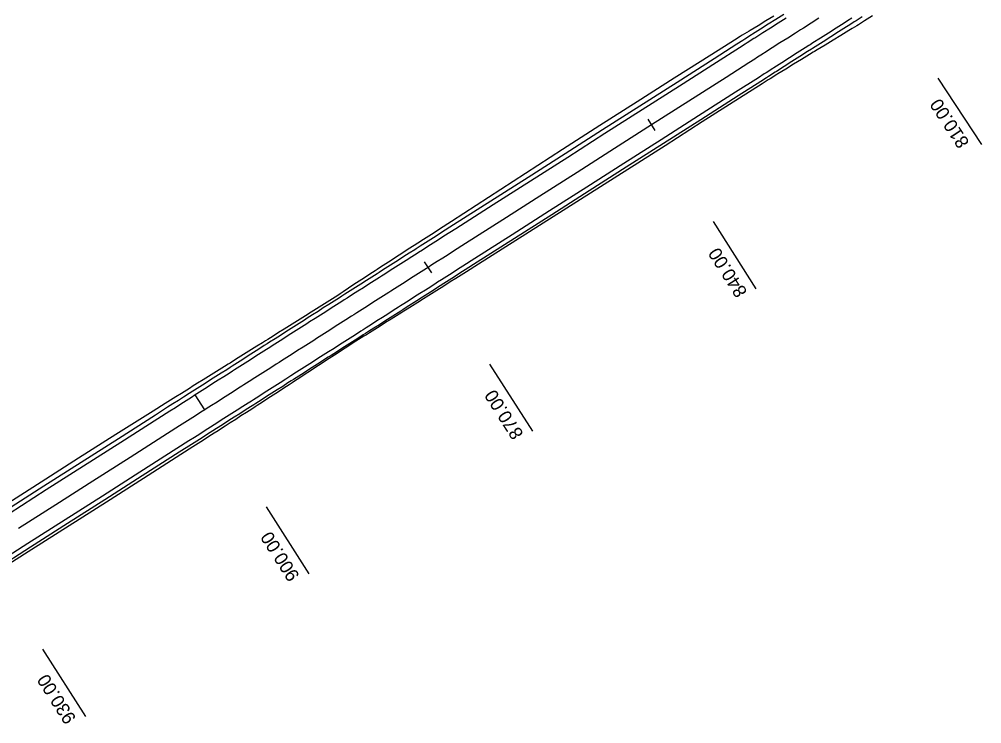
# Model space of a CAD drawing. Extents: x -550605 to -538780, y -1102367 to -1093705.
# Drawn here: x -547219.9 to -547111, y -1101197.5 to -1101117.8 of the extents above; entities that cross this region are included whole.
import ezdxf

# ---------------------------------------------------------------- set-up
doc = ezdxf.new("R2010")
doc.units = 0
for name, color, linetype in [('SIT - hrany vozovky', 7, 'Continuous'), ('SIT - osa cesty', 7, 'Continuous'), ('SIT - paty násypů', 7, 'Continuous'), ('SIT - staničení po 100m', 7, 'Continuous'), ('SIT - staničení po 30m', 7, 'Continuous')]:
    doc.layers.add(name, color=color, linetype=linetype)

msp = doc.modelspace()

# ---------------------------------------------------------------- linework, layer by layer
at = {"layer": 'SIT - hrany vozovky'}
for points in [[(-547125.69, -1101117.7), (-547126.19, -1101118.02), (-547126.57, -1101118.26), (-547127.45, -1101118.82), (-547128.33, -1101119.39), (-547129.22, -1101119.95), (-547130.1, -1101120.51), (-547130.41, -1101120.71), (-547130.54, -1101120.79), (-547130.98, -1101121.07), (-547131.86, -1101121.63), (-547132.74, -1101122.2), (-547133.62, -1101122.76), (-547134.5, -1101123.32), (-547134.62, -1101123.39), (-547135.39, -1101123.88), (-547135.6, -1101124.02), (-547136.27, -1101124.44), (-547138.84, -1101126.08), (-547143.05, -1101128.77), (-547147.27, -1101131.46), (-547151.49, -1101134.15), (-547155.7, -1101136.83), (-547159.92, -1101139.52), (-547164.13, -1101142.21), (-547168.35, -1101144.9), (-547169.71, -1101145.76), (-547170.32, -1101146.15), (-547170.92, -1101146.54), (-547171.53, -1101146.93), (-547172.14, -1101147.32), (-547172.57, -1101147.59), (-547172.75, -1101147.7), (-547173.36, -1101148.09), (-547173.96, -1101148.48), (-547174.57, -1101148.87), (-547175.18, -1101149.25), (-547175.79, -1101149.64), (-547176.4, -1101150.03), (-547176.78, -1101150.27), (-547177.01, -1101150.42), (-547177.61, -1101150.8), (-547178.22, -1101151.19), (-547178.83, -1101151.58), (-547179.44, -1101151.97), (-547180.05, -1101152.36), (-547180.65, -1101152.74), (-547181, -1101152.96), (-547181.26, -1101153.13), (-547181.87, -1101153.52), (-547182.48, -1101153.91), (-547183.09, -1101154.29), (-547183.69, -1101154.68), (-547184.3, -1101155.07), (-547184.91, -1101155.46), (-547185.21, -1101155.65), (-547185.52, -1101155.84), (-547186.13, -1101156.23), (-547186.73, -1101156.62), (-547187.34, -1101157.01), (-547187.95, -1101157.39), (-547188.56, -1101157.78), (-547189.17, -1101158.17), (-547189.43, -1101158.34), (-547189.77, -1101158.56), (-547190.38, -1101158.95), (-547190.99, -1101159.33), (-547191.6, -1101159.72), (-547192.21, -1101160.11), (-547192.82, -1101160.5), (-547193.42, -1101160.88), (-547193.65, -1101161.03), (-547194.03, -1101161.27), (-547194.64, -1101161.66), (-547195.25, -1101162.05), (-547195.86, -1101162.43), (-547196.46, -1101162.82), (-547197.07, -1101163.21), (-547197.68, -1101163.6), (-547197.86, -1101163.71), (-547198.29, -1101163.99), (-547198.9, -1101164.37), (-547199.5, -1101164.76), (-547200.11, -1101165.15), (-547200.72, -1101165.54), (-547202.08, -1101166.4), (-547206.29, -1101169.09), (-547210.51, -1101171.78), (-547214.73, -1101174.47), (-547218.94, -1101177.15), (-547222.92, -1101179.69)], [(-547124.53, -1101117.56), (-547125.21, -1101117.99), (-547125.42, -1101118.12), (-547125.92, -1101118.44), (-547126.3, -1101118.68), (-547127.18, -1101119.25), (-547128.07, -1101119.81), (-547128.95, -1101120.37), (-547129.83, -1101120.93), (-547130.14, -1101121.13), (-547130.27, -1101121.21), (-547130.71, -1101121.49), (-547131.59, -1101122.06), (-547132.47, -1101122.62), (-547133.35, -1101123.18), (-547134.23, -1101123.74), (-547134.35, -1101123.82), (-547135.12, -1101124.3), (-547135.33, -1101124.44), (-547136, -1101124.87), (-547138.57, -1101126.5), (-547142.79, -1101129.19), (-547147, -1101131.88), (-547151.22, -1101134.57), (-547155.43, -1101137.26), (-547159.65, -1101139.94), (-547163.87, -1101142.63), (-547168.08, -1101145.32), (-547169.44, -1101146.19), (-547170.05, -1101146.57), (-547170.66, -1101146.96), (-547171.26, -1101147.35), (-547171.87, -1101147.74), (-547172.3, -1101148.01), (-547172.48, -1101148.12), (-547173.09, -1101148.51), (-547173.7, -1101148.9), (-547174.3, -1101149.29), (-547174.91, -1101149.68), (-547175.52, -1101150.06), (-547176.13, -1101150.45), (-547176.51, -1101150.7), (-547176.74, -1101150.84), (-547177.34, -1101151.23), (-547177.95, -1101151.61), (-547178.56, -1101152), (-547179.17, -1101152.39), (-547179.78, -1101152.78), (-547180.38, -1101153.16), (-547180.73, -1101153.38), (-547180.99, -1101153.55), (-547181.6, -1101153.94), (-547182.21, -1101154.33), (-547182.82, -1101154.72), (-547183.43, -1101155.1), (-547184.03, -1101155.49), (-547184.64, -1101155.88), (-547184.95, -1101156.07), (-547185.25, -1101156.27), (-547185.86, -1101156.65), (-547186.47, -1101157.04), (-547187.07, -1101157.43), (-547187.68, -1101157.82), (-547188.29, -1101158.2), (-547188.9, -1101158.59), (-547189.16, -1101158.76), (-547189.51, -1101158.98), (-547190.11, -1101159.37), (-547190.72, -1101159.75), (-547191.33, -1101160.14), (-547191.94, -1101160.53), (-547192.55, -1101160.92), (-547193.15, -1101161.31), (-547193.38, -1101161.45), (-547193.76, -1101161.69), (-547194.37, -1101162.08), (-547194.98, -1101162.47), (-547195.59, -1101162.86), (-547196.2, -1101163.24), (-547196.8, -1101163.63), (-547197.41, -1101164.02), (-547197.59, -1101164.14), (-547198.02, -1101164.41), (-547198.63, -1101164.79), (-547199.24, -1101165.18), (-547199.84, -1101165.57), (-547200.45, -1101165.96), (-547201.81, -1101166.82), (-547206.03, -1101169.51), (-547210.24, -1101172.2), (-547214.46, -1101174.89), (-547218.67, -1101177.58), (-547222.65, -1101180.11)], [(-547133.4, -1101117.28), (-547134.28, -1101117.84), (-547135.16, -1101118.4), (-547136.04, -1101118.96), (-547136.92, -1101119.53), (-547137.04, -1101119.6), (-547137.8, -1101120.09), (-547138.02, -1101120.22), (-547138.69, -1101120.65), (-547141.26, -1101122.29), (-547145.47, -1101124.98), (-547149.69, -1101127.66), (-547153.91, -1101130.35), (-547158.12, -1101133.04), (-547162.34, -1101135.73), (-547166.55, -1101138.42), (-547170.77, -1101141.1), (-547172.13, -1101141.97), (-547172.74, -1101142.36), (-547173.34, -1101142.75), (-547173.95, -1101143.13), (-547174.56, -1101143.52), (-547174.99, -1101143.79), (-547175.17, -1101143.91), (-547175.78, -1101144.3), (-547176.38, -1101144.68), (-547176.99, -1101145.07), (-547177.6, -1101145.46), (-547178.21, -1101145.85), (-547178.82, -1101146.23), (-547179.2, -1101146.48), (-547179.42, -1101146.62), (-547180.03, -1101147.01), (-547180.64, -1101147.4), (-547181.25, -1101147.79), (-547181.86, -1101148.17), (-547182.46, -1101148.56), (-547183.07, -1101148.95), (-547183.42, -1101149.17), (-547183.68, -1101149.34), (-547184.29, -1101149.72), (-547184.9, -1101150.11), (-547185.51, -1101150.5), (-547186.11, -1101150.89), (-547186.72, -1101151.27), (-547187.33, -1101151.66), (-547187.63, -1101151.86), (-547187.94, -1101152.05), (-547188.55, -1101152.44), (-547189.15, -1101152.83), (-547189.76, -1101153.21), (-547190.37, -1101153.6), (-547190.98, -1101153.99), (-547191.59, -1101154.38), (-547191.85, -1101154.54), (-547192.19, -1101154.76), (-547192.8, -1101155.15), (-547193.41, -1101155.54), (-547194.02, -1101155.93), (-547194.63, -1101156.31), (-547195.23, -1101156.7), (-547195.84, -1101157.09), (-547196.07, -1101157.23), (-547196.45, -1101157.48), (-547197.06, -1101157.87), (-547197.67, -1101158.25), (-547198.27, -1101158.64), (-547198.88, -1101159.03), (-547199.49, -1101159.42), (-547200.1, -1101159.8), (-547200.28, -1101159.92), (-547200.71, -1101160.19), (-547201.32, -1101160.58), (-547201.92, -1101160.97), (-547202.53, -1101161.35), (-547203.14, -1101161.74), (-547204.5, -1101162.61), (-547208.71, -1101165.3), (-547212.93, -1101167.98), (-547217.15, -1101170.67), (-547221.36, -1101173.36)], [(-547133.13, -1101117.7), (-547134.01, -1101118.26), (-547134.89, -1101118.82), (-547135.77, -1101119.38), (-547136.65, -1101119.95), (-547136.77, -1101120.02), (-547137.54, -1101120.51), (-547137.75, -1101120.64), (-547138.42, -1101121.07), (-547140.99, -1101122.71), (-547145.2, -1101125.4), (-547149.42, -1101128.09), (-547153.64, -1101130.77), (-547157.85, -1101133.46), (-547162.07, -1101136.15), (-547166.28, -1101138.84), (-547170.5, -1101141.53), (-547171.86, -1101142.39), (-547172.47, -1101142.78), (-547173.07, -1101143.17), (-547173.68, -1101143.55), (-547174.29, -1101143.94), (-547174.72, -1101144.21), (-547174.9, -1101144.33), (-547175.51, -1101144.72), (-547176.12, -1101145.11), (-547176.72, -1101145.49), (-547177.33, -1101145.88), (-547177.94, -1101146.27), (-547178.55, -1101146.66), (-547178.93, -1101146.9), (-547179.16, -1101147.04), (-547179.76, -1101147.43), (-547180.37, -1101147.82), (-547180.98, -1101148.21), (-547181.59, -1101148.59), (-547182.2, -1101148.98), (-547182.8, -1101149.37), (-547183.15, -1101149.59), (-547183.41, -1101149.76), (-547184.02, -1101150.15), (-547184.63, -1101150.53), (-547185.24, -1101150.92), (-547185.84, -1101151.31), (-547186.45, -1101151.7), (-547187.06, -1101152.08), (-547187.36, -1101152.28), (-547187.67, -1101152.47), (-547188.28, -1101152.86), (-547188.88, -1101153.25), (-547189.49, -1101153.63), (-547190.1, -1101154.02), (-547190.71, -1101154.41), (-547191.32, -1101154.8), (-547191.58, -1101154.97), (-547191.93, -1101155.19), (-547192.53, -1101155.57), (-547193.14, -1101155.96), (-547193.75, -1101156.35), (-547194.36, -1101156.74), (-547194.97, -1101157.12), (-547195.57, -1101157.51), (-547195.8, -1101157.65), (-547196.18, -1101157.9), (-547196.79, -1101158.29), (-547197.4, -1101158.67), (-547198.01, -1101159.06), (-547198.61, -1101159.45), (-547199.22, -1101159.84), (-547199.83, -1101160.23), (-547200.01, -1101160.34), (-547200.44, -1101160.61), (-547201.05, -1101161), (-547201.65, -1101161.39), (-547202.26, -1101161.78), (-547202.87, -1101162.16), (-547204.23, -1101163.03), (-547208.44, -1101165.72), (-547212.66, -1101168.41), (-547216.88, -1101171.09), (-547221.09, -1101173.78)]]:
    msp.add_lwpolyline(points, dxfattribs=at)
at = {"layer": 'SIT - osa cesty'}
msp.add_lwpolyline([(-547129.41, -1101117.7), (-547130.29, -1101118.26), (-547131.17, -1101118.82), (-547131.48, -1101119.02), (-547131.61, -1101119.11), (-547132.05, -1101119.39), (-547132.93, -1101119.95), (-547133.82, -1101120.51), (-547134.7, -1101121.07), (-547135.58, -1101121.63), (-547135.7, -1101121.71), (-547136.46, -1101122.2), (-547136.67, -1101122.33), (-547137.34, -1101122.76), (-547139.91, -1101124.4), (-547144.13, -1101127.08), (-547148.35, -1101129.77), (-547152.56, -1101132.46), (-547156.78, -1101135.15), (-547160.99, -1101137.84), (-547165.21, -1101140.52), (-547169.43, -1101143.21), (-547170.78, -1101144.08), (-547171.39, -1101144.47), (-547172, -1101144.85), (-547172.61, -1101145.24), (-547173.22, -1101145.63), (-547173.64, -1101145.9), (-547173.82, -1101146.02), (-547174.43, -1101146.4), (-547175.04, -1101146.79), (-547175.65, -1101147.18), (-547176.26, -1101147.57), (-547176.86, -1101147.95), (-547177.47, -1101148.34), (-547177.86, -1101148.59), (-547178.08, -1101148.73), (-547178.69, -1101149.12), (-547179.3, -1101149.51), (-547179.9, -1101149.89), (-547180.51, -1101150.28), (-547181.12, -1101150.67), (-547181.73, -1101151.06), (-547182.07, -1101151.28), (-547182.34, -1101151.44), (-547182.95, -1101151.83), (-547183.55, -1101152.22), (-547184.16, -1101152.61), (-547184.77, -1101152.99), (-547185.38, -1101153.38), (-547185.99, -1101153.77), (-547186.29, -1101153.96), (-547186.59, -1101154.16), (-547187.2, -1101154.55), (-547187.81, -1101154.93), (-547188.42, -1101155.32), (-547189.03, -1101155.71), (-547189.63, -1101156.1), (-547190.24, -1101156.48), (-547190.51, -1101156.65), (-547190.85, -1101156.87), (-547191.46, -1101157.26), (-547192.07, -1101157.65), (-547192.67, -1101158.03), (-547193.28, -1101158.42), (-547193.89, -1101158.81), (-547194.5, -1101159.2), (-547194.72, -1101159.34), (-547195.11, -1101159.59), (-547195.71, -1101159.97), (-547196.32, -1101160.36), (-547196.93, -1101160.75), (-547197.54, -1101161.14), (-547198.15, -1101161.52), (-547198.76, -1101161.91), (-547198.94, -1101162.03), (-547199.36, -1101162.3), (-547199.97, -1101162.69), (-547200.58, -1101163.07), (-547201.19, -1101163.46), (-547201.8, -1101163.85), (-547203.15, -1101164.72), (-547207.37, -1101167.4), (-547211.59, -1101170.09), (-547215.8, -1101172.78), (-547220.02, -1101175.47)], dxfattribs=at)
at = {"layer": 'SIT - paty násypů'}
for points in [[(-547123.36, -1101117.44), (-547124.24, -1101118.01), (-547124.92, -1101118.44), (-547125.13, -1101118.57), (-547125.64, -1101118.88), (-547126.03, -1101119.11), (-547126.92, -1101119.66), (-547127.81, -1101120.2), (-547128.71, -1101120.75), (-547129.6, -1101121.29), (-547129.91, -1101121.48), (-547130.05, -1101121.56), (-547130.49, -1101121.83), (-547131.39, -1101122.38), (-547132.28, -1101122.92), (-547133.17, -1101123.47), (-547134.06, -1101124.01), (-547134.18, -1101124.09), (-547134.95, -1101124.56), (-547135.17, -1101124.69), (-547135.84, -1101125.12), (-547138.41, -1101126.76), (-547142.62, -1101129.45), (-547146.83, -1101132.14), (-547151.05, -1101134.83), (-547155.27, -1101137.51), (-547159.49, -1101140.19), (-547163.72, -1101142.86), (-547167.94, -1101145.53), (-547169.31, -1101146.4), (-547169.92, -1101146.78), (-547170.53, -1101147.17), (-547171.14, -1101147.55), (-547171.75, -1101147.94), (-547172.17, -1101148.2), (-547172.36, -1101148.32), (-547172.97, -1101148.7), (-547173.58, -1101149.09), (-547174.19, -1101149.47), (-547174.8, -1101149.86), (-547175.41, -1101150.24), (-547176.02, -1101150.62), (-547176.41, -1101150.87), (-547176.63, -1101151.01), (-547177.24, -1101151.39), (-547177.85, -1101151.77), (-547178.46, -1101152.15), (-547179.07, -1101152.54), (-547179.69, -1101152.92), (-547180.3, -1101153.3), (-547180.64, -1101153.52), (-547180.91, -1101153.69), (-547181.52, -1101154.07), (-547182.13, -1101154.46), (-547182.73, -1101154.85), (-547183.34, -1101155.24), (-547183.94, -1101155.64), (-547184.54, -1101156.03), (-547184.85, -1101156.23), (-547185.15, -1101156.42), (-547185.75, -1101156.82), (-547186.36, -1101157.21), (-547186.96, -1101157.61), (-547187.56, -1101158), (-547188.17, -1101158.39), (-547188.77, -1101158.79), (-547189.04, -1101158.96), (-547189.38, -1101159.18), (-547189.98, -1101159.57), (-547190.59, -1101159.97), (-547191.19, -1101160.36), (-547191.8, -1101160.75), (-547192.4, -1101161.14), (-547193.01, -1101161.53), (-547193.23, -1101161.68), (-547193.61, -1101161.93), (-547194.22, -1101162.32), (-547194.83, -1101162.71), (-547195.43, -1101163.1), (-547196.04, -1101163.49), (-547196.64, -1101163.88), (-547197.25, -1101164.27), (-547197.43, -1101164.39), (-547197.86, -1101164.66), (-547198.46, -1101165.05), (-547199.07, -1101165.44), (-547199.68, -1101165.83), (-547200.28, -1101166.22), (-547201.64, -1101167.09), (-547205.85, -1101169.79), (-547210.06, -1101172.48), (-547214.29, -1101175.16), (-547218.51, -1101177.83), (-547222.5, -1101180.36)], [(-547134.51, -1101117.48), (-547135.41, -1101118.02), (-547136.3, -1101118.56), (-547137.2, -1101119.1), (-547137.32, -1101119.17), (-547138.09, -1101119.64), (-547138.31, -1101119.77), (-547138.98, -1101120.19), (-547141.55, -1101121.82), (-547145.78, -1101124.5), (-547150, -1101127.17), (-547154.23, -1101129.85), (-547158.43, -1101132.56), (-547162.62, -1101135.28), (-547166.82, -1101138), (-547171.02, -1101140.72), (-547172.37, -1101141.59), (-547172.98, -1101141.98), (-547173.58, -1101142.37), (-547174.19, -1101142.76), (-547174.8, -1101143.15), (-547175.22, -1101143.43), (-547175.4, -1101143.54), (-547176.01, -1101143.93), (-547176.61, -1101144.33), (-547177.22, -1101144.72), (-547177.82, -1101145.11), (-547178.43, -1101145.5), (-547179.03, -1101145.89), (-547179.42, -1101146.14), (-547179.64, -1101146.29), (-547180.24, -1101146.68), (-547180.85, -1101147.07), (-547181.45, -1101147.46), (-547182.06, -1101147.86), (-547182.66, -1101148.25), (-547183.26, -1101148.66), (-547183.59, -1101148.89), (-547183.85, -1101149.07), (-547184.46, -1101149.46), (-547185.07, -1101149.84), (-547185.68, -1101150.23), (-547186.29, -1101150.61), (-547186.9, -1101150.99), (-547187.51, -1101151.37), (-547187.82, -1101151.56), (-547188.13, -1101151.75), (-547188.74, -1101152.14), (-547189.35, -1101152.52), (-547189.96, -1101152.9), (-547190.57, -1101153.28), (-547191.18, -1101153.67), (-547191.79, -1101154.05), (-547192.06, -1101154.22), (-547192.4, -1101154.43), (-547193.02, -1101154.82), (-547193.63, -1101155.2), (-547194.24, -1101155.58), (-547194.85, -1101155.96), (-547195.46, -1101156.34), (-547196.07, -1101156.73), (-547196.3, -1101156.87), (-547196.68, -1101157.11), (-547197.3, -1101157.49), (-547197.91, -1101157.87), (-547198.52, -1101158.26), (-547199.13, -1101158.64), (-547199.74, -1101159.02), (-547200.35, -1101159.4), (-547200.54, -1101159.52), (-547200.97, -1101159.79), (-547201.58, -1101160.17), (-547202.19, -1101160.55), (-547202.8, -1101160.93), (-547203.41, -1101161.32), (-547204.77, -1101162.17), (-547209.01, -1101164.83), (-547213.24, -1101167.5), (-547217.45, -1101170.2), (-547221.65, -1101172.9)]]:
    msp.add_lwpolyline(points, dxfattribs=at)
at = {"layer": 'SIT - staničení po 100m'}
msp.add_lwpolyline([(-547198.94, -1101162.03), (-547200.01, -1101160.34)], dxfattribs=at)
at = {"layer": 'SIT - staničení po 30m'}
for points in [[(-547110.98, -1101132.01), (-547115.92, -1101124.48)], [(-547147.94, -1101130.4), (-547148.75, -1101129.14)], [(-547136.52, -1101148.32), (-547141.36, -1101140.73)], [(-547173.24, -1101146.53), (-547174.04, -1101145.27)], [(-547161.81, -1101164.45), (-547166.65, -1101156.86)], [(-547187.11, -1101180.58), (-547191.95, -1101172.99)], [(-547212.41, -1101196.71), (-547217.25, -1101189.12)]]:
    msp.add_lwpolyline(points, dxfattribs=at)

# ---------------------------------------------------------------- texts
for s, rotation, p in [('810.00', 123.314, (-547112.33, -1101131.78)), ('840.00', 122.5198, (-547137.47, -1101148.69)), ('870.00', 122.5198, (-547162.8, -1101164.76)), ('900.00', 122.5198, (-547188.15, -1101180.81)), ('930.00', 122.5198, (-547213.44, -1101196.95))]:
    msp.add_text(s, height=1.5, rotation=rotation, dxfattribs=at).set_placement(p)

doc.saveas('drawing.dxf')
